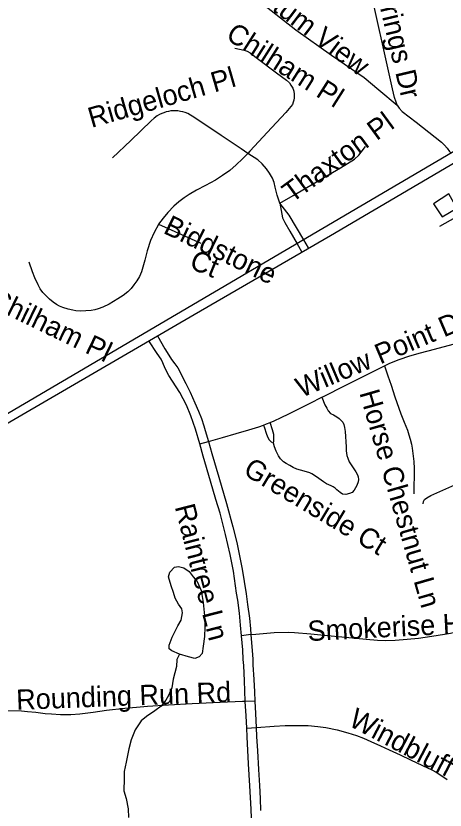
# Model space of a CAD drawing. Extents: x 1383679 to 1536984, y 460658 to 651027.
# Drawn here: x 1464325 to 1466341, y 492358 to 496087 of the extents above; entities that cross this region are included whole.
import ezdxf

# ---------------------------------------------------------------- set-up
doc = ezdxf.new("R2010")
doc.units = 0
for name, color, linetype in [('Exist Cultural Warehouse Building Footprint', 7, 'Continuous'), ('Exist Hydrographic Misc Water Feature', 7, 'Continuous'), ('Exist Road Non-System Type 51', 7, 'Continuous'), ('Exist Road Non-System Type 51 Label', 7, 'Continuous'), ('Exist Road Primary NC UnDivided 4 Lane Attributed', 7, 'Continuous')]:
    doc.layers.add(name, color=color, linetype=linetype)

msp = doc.modelspace()

# ---------------------------------------------------------------- linework, layer by layer
at = {"layer": 'Exist Cultural Warehouse Building Footprint'}
msp.add_lwpolyline([(1466357.4, 495251.8), (1466285.8, 495203.9), (1466326.7, 495144.3), (1466394.9, 495184), (1466357.4, 495251.8)], dxfattribs=at)
at = {"layer": 'Exist Hydrographic Misc Water Feature'}
for points in [[(1465093.3, 493090.8), (1465057.6, 493105.5), (1465043.7, 493115.6), (1465044.1, 493132), (1465058.8, 493169.5), (1465071.3, 493195.5), (1465085.9, 493223.1), (1465100.3, 493250.7), (1465107, 493284.2), (1465103.2, 493302.4), (1465087.7, 493324.8), (1465072.1, 493353), (1465064.6, 493379.5), (1465053.3, 493411.7), (1465042, 493453.7), (1465048.3, 493475.8), (1465068.8, 493499.2), (1465088.8, 493501.2), (1465112.7, 493495), (1465138.5, 493478.1), (1465157.9, 493453.9), (1465175.6, 493431.4), (1465194.8, 493389.1), (1465203.9, 493333.2), (1465210.7, 493270.6), (1465211.8, 493216.4), (1465210.8, 493173), (1465204.1, 493127.2), (1465199.5, 493092.8), (1465185.2, 493077.5), (1465165, 493069.7), (1465135.1, 493077.7), (1465093.3, 493090.8)], [(1465093.3, 493090.8), (1465080.9, 493064.8), (1465078.3, 493032.9), (1465063.3, 492973.2), (1465056.4, 492931.6), (1465041.8, 492895.7), (1465029.4, 492873.9), (1465006.8, 492846.4), (1464976.5, 492824.8), (1464937.9, 492797.7), (1464913.5, 492777.7), (1464884.8, 492734.8), (1464865.9, 492688.4), (1464855.2, 492645.1), (1464841.9, 492583), (1464833.1, 492538.9), (1464832.6, 492506.9), (1464831.6, 492449.4), (1464843, 492413.1), (1464852, 492364.6), (1464853.2, 492322.7)]]:
    msp.add_lwpolyline(points, dxfattribs=at)
at = {"layer": 'Exist Road Non-System Type 51'}
for p, q in [((1466510.8, 495210.3), (1466314.8, 495097.7)), ((1464994.4, 495108.6), (1465193.3, 495019.3)), ((1465676.7, 495035.7), (1465642.1, 495094.2)), ((1465611, 495076.3), (1465645.3, 495017.1)), ((1465645.3, 495017.1), (1465666.4, 494980.8)), ((1465698.6, 494998.6), (1465676.7, 495035.7)), ((1464990.3, 494584.9), (1465024.4, 494523.9)), ((1464988.2, 494502.6), (1464949.4, 494560.9)), ((1465188.2, 494077.2), (1465228.8, 494088.6)), ((1465428.3, 493182), (1465384.4, 493176.5)), ((1465447.5, 492869.3), (1465402, 492868.5)), ((1465408.8, 492743.4), (1465452.6, 492746.2))]:
    msp.add_line(p, q, dxfattribs=at)
for points in [[(1464589.5, 496917.3), (1464605.3, 496877.7), (1464616.7, 496846.1), (1464625.6, 496828.6), (1464633.9, 496816.2), (1464656.7, 496784.8), (1464685.1, 496750.5), (1464723.8, 496711.9), (1464823.8, 496621.9), (1465393.7, 496216.4), (1465639.5, 496021.9), (1465806.7, 495903.4), (1465959.6, 495797.7), (1466029.6, 495740.5), (1466115.9, 495667.3)], [(1466115.9, 495667.3), (1466110, 495682.1), (1466103.3, 495703.9), (1466094.1, 495744.9), (1465978.8, 496260.2), (1465971.9, 496290.9)], [(1465353.1, 495935.8), (1465375.6, 495931.4), (1465396.4, 495926.4), (1465411.2, 495921.3), (1465425.2, 495913.2), (1465453.6, 495891.8), (1465548.2, 495819.7), (1465595.5, 495784.8), (1465608.9, 495772.9), (1465616.4, 495762.3), (1465624.9, 495747.1), (1465629.3, 495733.5), (1465631.5, 495719.6), (1465631.5, 495701.9), (1465629.3, 495691.1), (1465626.7, 495681.8), (1465623, 495671.5), (1465615.9, 495660.9), (1465592.6, 495633.7), (1465527.1, 495563.7), (1465424.1, 495451.8), (1465414.3, 495441.6)], [(1466115.9, 495667.3), (1466124.8, 495654.4), (1466138.2, 495638.5), (1466203.9, 495588.8), (1466323.1, 495494.9), (1466323.5, 495494.5)], [(1465414.3, 495441.6), (1465383.3, 495462.2), (1465288.3, 495526.2), (1465165.3, 495609), (1465131.5, 495628.6), (1465120.3, 495633.1), (1465108.6, 495636.1), (1465097.4, 495638.7), (1465085.6, 495640.6), (1465074.5, 495641.1), (1465062.6, 495641.1), (1465052.4, 495640.6), (1465040.9, 495638.5), (1465029.9, 495636.3), (1465019.5, 495632.4), (1465009.9, 495628.8), (1464998.7, 495623.8), (1464988.3, 495617.6), (1464973.4, 495606.4), (1464960.2, 495593.6), (1464863.8, 495502.2), (1464778.7, 495421.2)], [(1465564.7, 495208.4), (1465627.3, 495244), (1465728.1, 495303.6), (1465848.8, 495373.7), (1465914.3, 495414), (1465934.6, 495433.6), (1465945.8, 495447), (1465967.1, 495473.1)], [(1466323.5, 495494.5), (1466337.2, 495480.2), (1466349.9, 495466.3), (1466361.2, 495451.1), (1466368.3, 495442.9)], [(1465414.3, 495441.6), (1465389.2, 495415.5), (1465359.5, 495388), (1465329, 495361.2), (1465295.1, 495337.5), (1465261.6, 495315.5), (1465215.7, 495290.9), (1465173.3, 495268.2), (1465139, 495249.1), (1465115, 495233), (1465090.3, 495214.5), (1465066, 495193.7), (1465038.2, 495164.6), (1465016, 495137.4), (1464994.4, 495108.6)], [(1465564.7, 495208.4), (1465551, 495245.5), (1465543.1, 495282.3), (1465537.6, 495304.1), (1465529.1, 495324.9), (1465516.1, 495349.1), (1465501.6, 495369.6), (1465480.5, 495391.8), (1465460.2, 495410.9), (1465414.3, 495441.6)], [(1465564.7, 495208.4), (1465576.3, 495139.3), (1465587.3, 495117.1), (1465611, 495076.3)], [(1465642.1, 495094.2), (1465608, 495151.7), (1465564.7, 495208.4)], [(1464994.4, 495108.6), (1464994.2, 495108.3), (1464973.6, 495070.5), (1464957.3, 495032.9), (1464940.4, 494983.9), (1464930.1, 494940.6), (1464920.8, 494906.9), (1464914, 494884.9), (1464905.2, 494862.9), (1464892.5, 494842.5), (1464879.2, 494824), (1464865.8, 494807.7), (1464849.6, 494791.3), (1464827.9, 494774.7), (1464802.9, 494758.3), (1464762.2, 494734.2), (1464732.2, 494719.6), (1464711.2, 494712.1), (1464696, 494707.7), (1464678.3, 494704.4), (1464652.5, 494701.8), (1464629.4, 494701.3), (1464606.1, 494702.8), (1464591.9, 494705), (1464569.9, 494709.9), (1464544.8, 494717.3), (1464530.1, 494724.2), (1464515.3, 494732.3), (1464499.1, 494742.9), (1464481.7, 494757.1), (1464466.1, 494772.1), (1464450.9, 494788.4), (1464439, 494805.8), (1464429.5, 494824), (1464412.8, 494857.9), (1464402.9, 494884.9), (1464386.2, 494930.6)], [(1466055.8, 494443.9), (1466081.5, 494455.9), (1466124.9, 494473.2), (1466174.6, 494490.4), (1466224.8, 494505), (1466291.4, 494521.7), (1466377.6, 494545), (1466481.1, 494571.9)], [(1465188.2, 494077.2), (1465168.4, 494147.4), (1465145.5, 494209.6), (1465125.3, 494259.1), (1465095, 494318.5), (1465043.1, 494398.3), (1465025.3, 494431.7), (1465014.9, 494457.6), (1465006.8, 494474.6), (1464988.2, 494502.6)], [(1465024.4, 494523.9), (1465034.3, 494506.2), (1465056, 494473.1), (1465071.2, 494452.8), (1465084.6, 494434.3), (1465122.4, 494361.3), (1465143.1, 494320.6), (1465165.3, 494269.9), (1465182, 494231.4), (1465195.7, 494196.8), (1465207.6, 494162.8), (1465214.1, 494139.9), (1465228.8, 494088.6)], [(1465761.2, 494296.4), (1465771.8, 494301.6), (1465868.3, 494349.9), (1465983.9, 494408.2), (1466033.9, 494433.6), (1466055.8, 494443.9)], [(1466055.8, 494443.9), (1466070.8, 494397.4), (1466086.5, 494352.8), (1466104.2, 494298.8), (1466133, 494218.9), (1466148.7, 494180), (1466164, 494141.6), (1466170.3, 494119.6), (1466176.7, 494099), (1466182.4, 494076.8), (1466186.1, 494057.4), (1466194.3, 493995.1), (1466195.3, 493962.6), (1466194.3, 493842.7)], [(1465518.1, 494177.9), (1465537.9, 494185.9), (1465570.6, 494201), (1465606.9, 494219.3), (1465653.1, 494242.6), (1465706.3, 494269.2), (1465761.2, 494296.4)], [(1465761.2, 494296.4), (1465776, 494260.8), (1465784.5, 494245.9), (1465791.6, 494232.4), (1465802.5, 494220.7), (1465815.6, 494213.6), (1465831.6, 494205.2), (1465843.3, 494197.4), (1465853.1, 494187.8), (1465859.5, 494179.3), (1465864.1, 494169), (1465868.4, 494154.2), (1465869.8, 494145.7), (1465871.9, 494136.1), (1465876.2, 494063.5), (1465876.2, 494044.3), (1465877.6, 494033.8), (1465879.4, 494022.8), (1465882.9, 494010.7), (1465889.3, 493992.6), (1465921.5, 493945.9), (1465929.3, 493932.9), (1465932.5, 493923.3), (1465933.2, 493909.8), (1465932.5, 493899.5), (1465926.1, 493881.9), (1465913.1, 493860.6), (1465903.5, 493849.6), (1465891.8, 493844.4), (1465873.7, 493839.8), (1465858.8, 493841.8), (1465847.2, 493849.6), (1465832.3, 493862.4), (1465824.6, 493869.1), (1465814.2, 493876.2), (1465805.1, 493880.7), (1465794.1, 493885.1), (1465783.1, 493889.7), (1465768.9, 493898.8), (1465736.5, 493923.6), (1465715.1, 493936.8), (1465704.6, 493941.1), (1465688.8, 493946.6), (1465661.5, 493954.4), (1465644.2, 493959), (1465627.2, 493967.2), (1465611, 493976.4), (1465594.3, 493984.8), (1465580.8, 493993.8), (1465567, 494006.8), (1465558.1, 494021), (1465547.1, 494043), (1465539.4, 494063.1), (1465534.1, 494080.5)], [(1466238.1, 493795.4), (1466239, 493806.4), (1466243.8, 493816.7), (1466254.8, 493824), (1466273.5, 493835.2), (1466399.9, 493891.9), (1466470.3, 493925.3), (1466486.1, 493936.6), (1466504.9, 493952.3), (1466523.4, 493971.8), (1466540.1, 493994.2), (1466555.9, 494024.9), (1466569, 494054.4), (1466582.9, 494099), (1466589.3, 494129.7), (1466590.3, 494163.3), (1466587.5, 494211.6), (1466583, 494238.2)], [(1465228.8, 494088.6), (1465295.7, 494107.3), (1465358.8, 494126), (1465418.5, 494143.1), (1465465.6, 494157.6), (1465487.5, 494165.9)], [(1465487.5, 494165.9), (1465502.2, 494171.4), (1465518.1, 494177.9)], [(1465487.5, 494165.9), (1465492.7, 494152.3), (1465499.8, 494127.6), (1465505.7, 494110.2), (1465514.6, 494097.2), (1465523.1, 494087.6), (1465534.1, 494080.5)], [(1465534.1, 494080.5), (1465536.6, 494090.1), (1465536.6, 494105), (1465535.5, 494121.9), (1465529.5, 494143.9), (1465518.1, 494177.9)], [(1465228.8, 494088.6), (1465245, 494031.9), (1465277.7, 493921.5), (1465313.8, 493797.1), (1465343.2, 493688.4), (1465362.1, 493614.4), (1465372.7, 493560), (1465386.6, 493489.9), (1465406.4, 493373.3), (1465413, 493322.8), (1465422.3, 493258.6), (1465426.5, 493208.7), (1465428.3, 493182)], [(1465384.4, 493176.5), (1465379.9, 493226.7), (1465374.4, 493283.3), (1465366.8, 493343.9), (1465361.4, 493376.9), (1465346.3, 493479.3), (1465330.9, 493558.5), (1465309.4, 493651.7), (1465283.6, 493752.4), (1465264.1, 493816.7), (1465239.2, 493901.8), (1465204.5, 494019.4), (1465188.2, 494077.2)], [(1465428.3, 493182), (1465451.6, 493185), (1465538, 493192.1), (1465603.3, 493193.2), (1465633.1, 493192.7), (1465710.5, 493186), (1465787.6, 493178.6), (1465854.9, 493172.1), (1465921.8, 493165.3), (1465969.4, 493160.2), (1466022.9, 493156.3), (1466060.3, 493154.4), (1466105.8, 493156.3), (1466162, 493160.6), (1466215.2, 493166), (1466278.7, 493174.1), (1466338.1, 493183.7), (1466366.3, 493189.3), (1466385.7, 493194.2), (1466414.3, 493202.4), (1466449, 493213.4), (1466477.1, 493224.2), (1466526.5, 493245.9), (1466561.5, 493263.4)], [(1465402, 492868.5), (1465399.2, 492918), (1465397.9, 492964.9), (1465394.6, 493037.4), (1465392.7, 493066), (1465389.8, 493111.2), (1465384.5, 493175.8), (1465384.4, 493176.5)], [(1465428.3, 493182), (1465431, 493143.3), (1465436.2, 493088.8), (1465437.1, 493066), (1465438, 493040.4), (1465442, 492972), (1465445.6, 492913.2), (1465447.5, 492869.3)], [(1465402, 492868.5), (1465388.9, 492868.2), (1465284.2, 492862.9), (1465152, 492857.5), (1465041.7, 492850.6), (1464942.8, 492845.2), (1464891, 492840.4), (1464836, 492835.5), (1464749.9, 492825.1), (1464687.8, 492815.7), (1464625.2, 492808.6), (1464582.7, 492805.1), (1464533.6, 492805.1), (1464492.1, 492807.9), (1464462.7, 492810.8), (1464418.7, 492815.7), (1464379.4, 492820.2), (1464350.9, 492823.1), (1464273.1, 492824.9), (1464227.1, 492825), (1464169.5, 492826), (1464155.6, 492825.8)], [(1465408.8, 492743.4), (1465405.7, 492800.6), (1465402, 492868.5)], [(1465447.5, 492869.3), (1465450, 492812.1), (1465452.6, 492746.2)], [(1465433.5, 492276.5), (1465429.4, 492362.3), (1465423.5, 492472.1), (1465417.5, 492575.9), (1465411, 492702.5), (1465408.8, 492743.4)], [(1465452.6, 492746.2), (1465454.3, 492746.3), (1465537.3, 492752.2), (1465589.3, 492755.1), (1465634.7, 492755.8), (1465697.6, 492754.9), (1465743.2, 492751.3), (1465780.4, 492745.7), (1465833.8, 492735.4), (1465883.8, 492721.7), (1465924, 492708.8), (1465956.8, 492696.3), (1465992.4, 492680.7), (1466037.4, 492659.4), (1466078.1, 492640.8), (1466129.9, 492617.1), (1466177.4, 492594.6), (1466208.4, 492579.6), (1466258, 492556.3), (1466277.8, 492547.4), (1466299.1, 492536), (1466320, 492522.6), (1466350.6, 492501.2)], [(1465452.6, 492746.2), (1465454.3, 492703.6), (1465458.9, 492636.1), (1465463.4, 492548.1), (1465468.3, 492473), (1465472, 492413), (1465473.8, 492355.9)]]:
    msp.add_lwpolyline(points, dxfattribs=at)
at = {"layer": 'Exist Road Primary NC UnDivided 4 Lane Attributed'}
for points in [[(1467805.9, 496077.4), (1467466.4, 495988.7), (1467343.6, 495950.5), (1467260.1, 495919.5), (1467050.3, 495828.9), (1466943.4, 495775.7), (1466836.8, 495717.5), (1464184.4, 494160.6), (1464082.4, 494104.9), (1463983, 494053.5), (1463810.8, 493969.9), (1463566.4, 493862.6), (1463350.9, 493779.3), (1463245.4, 493742.3), (1463137.2, 493706.7), (1463026, 493672.6), (1462840.4, 493620.9), (1462490, 493539.1), (1462306.8, 493506.4), (1462075, 493473), (1460777, 493240.1)], [(1461643.6, 493350.9), (1462354, 493474.4), (1462516.7, 493506), (1462696.4, 493544.6), (1462850.5, 493582), (1463109.9, 493656.1), (1463220.6, 493691.5), (1463330.1, 493729.6), (1463431.3, 493766.9), (1463617, 493839.1), (1463758.4, 493900.6), (1463827.7, 493932.5), (1463966.7, 493999.4), (1464035.3, 494034.1), (1464102.8, 494069.5), (1465162.3, 494685.3), (1465803, 495056.2), (1466800.9, 495643.3)]]:
    msp.add_lwpolyline(points, dxfattribs=at)

# ---------------------------------------------------------------- texts
at = {"layer": 'Exist Road Non-System Type 51 Label'}
for s, rotation, p in [('Arboretum View', 322.6965, (1465220.1, 496347.9)), ('Springs Dr', 283.2827, (1465998.8, 496276.4)), ('Chilham Pl', 327.6198, (1465305.3, 495981.2)), ('Ridgeloch Pl', 16.0711, (1464679.4, 495560.7)), ('Thaxton Pl', 36.2543, (1465620.2, 495206.3)), ('Biddstone', 334.1797, (1465012, 495069.5)), ('Ct', 337.6206, (1465134.4, 494904.2)), ('Chilham Pl', 334.1939, (1464192.6, 494726.2)), ('Willow Point Dr', 22.977, (1465665.2, 494293.1)), ('Horse Chestnut Ln', 286.1135, (1465937, 494317.5)), ('Greenside Ct', 329.0346, (1465386.8, 493937.3)), ('Raintree Ln', 284.4, (1465070.2, 493782.6)), ('Smokerise Hill Dr', 2.8805, (1465696.9, 493151.5)), ('Rounding Run Rd', 2.138, (1464327.7, 492828.8)), ('Windbluff Dr', 332.2764, (1465881.8, 492757.3))]:
    msp.add_text(s, height=95, rotation=rotation, dxfattribs=at).set_placement(p)

doc.saveas('drawing.dxf')
